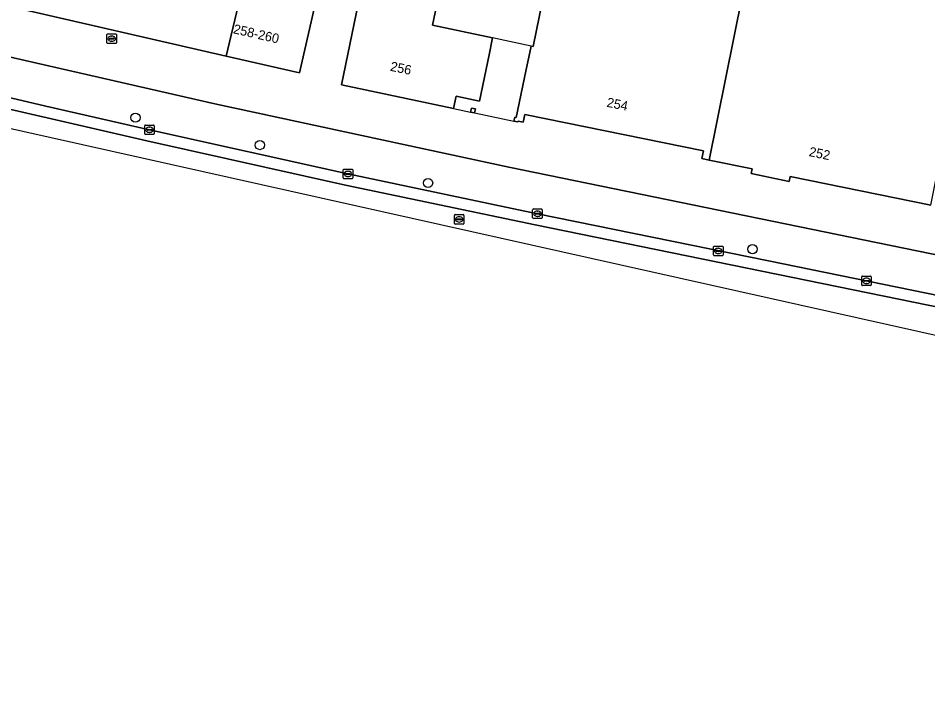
# Model space of a CAD drawing. Extents: x 158086 to 159499, y 382904 to 383981.
# Drawn here: x 158395.9 to 158492.1, y 383018.8 to 383090.7 of the extents above; entities that cross this region are included whole.
import ezdxf

# ---------------------------------------------------------------- set-up
doc = ezdxf.new("R2010")
doc.units = 0
for name, color, linetype in [('IMGEO_Boom', 7, 'Continuous'), ('IMGEO_Erf', 7, 'Continuous'), ('IMGEO_Kolk', 7, 'Continuous'), ('IMGEO_Pand', 7, 'Continuous'), ('IMGEO_Pand_nummerreeks', 7, 'Continuous'), ('IMGEO_Pand_overbouw', 7, 'Continuous'), ('IMGEO_Rijbaan_lokaal_gesloten', 7, 'Continuous'), ('IMGEO_Rioolput', 7, 'Continuous'), ('IMGEO_Voetpad_open', 7, 'Continuous')]:
    doc.layers.add(name, color=color, linetype=linetype)

msp = doc.modelspace()

# ---------------------------------------------------------------- linework, layer by layer
at = {"layer": 'IMGEO_Boom'}
for centre in [(158408.277, 383080.154), (158421.437, 383077.254), (158439.233, 383073.244), (158473.551, 383066.244)]:
    msp.add_circle(centre, 0.489, dxfattribs=at)
at = {"layer": 'IMGEO_Erf'}
for points in [[(158275.706, 383117.342), (158282.349, 383115.44), (158303.644, 383109.427), (158319.194, 383105.265), (158367.165, 383093.156), (158387.943, 383088.186), (158416.661, 383081.611), (158447.771, 383074.9), (158499.365, 383064.353), (158499.554, 383065.28), (158513.757, 383062.378), (158513.567, 383061.449), (158530.651, 383057.957), (158636.412, 383036.336)], [(158492.419, 383070.883), (158477.546, 383073.917), (158477.443, 383073.408), (158473.406, 383074.231), (158473.509, 383074.74), (158468.974, 383075.665), (158468.205, 383075.822), (158468.373, 383076.651), (158449.459, 383080.493), (158449.295, 383079.686), (158448.754, 383079.796), (158448.733, 383079.698), (158448.313, 383079.786), (158448.402, 383080.208), (158448.559, 383080.175), (158449.587, 383085.069), (158450.142, 383087.71), (158450.365, 383087.663), (158455.243, 383111.685)], [(158441.282, 383097.511), (158439.687, 383089.917), (158446.058, 383088.578), (158445.684, 383086.798), (158444.656, 383081.904), (158442.2, 383082.42), (158441.928, 383081.127), (158430.076, 383083.616), (158433.612, 383100.704)], [(158428.664, 383098.189), (158425.624, 383084.883), (158417.866, 383086.66), (158396.55, 383091.542)]]:
    msp.add_lwpolyline(points, dxfattribs=at)
msp.add_lwpolyline([(158444.151, 383080.66), (158443.73, 383080.748), (158443.819, 383081.172), (158444.24, 383081.084)], close=True, dxfattribs=at)
at = {"layer": 'IMGEO_Kolk'}
for p, q in [((158409.26, 383078.446), (158409.26, 383079.298)), ((158409.335, 383079.372), (158410.187, 383079.372)), ((158409.519, 383078.866), (158409.519, 383078.878)), ((158409.957, 383078.829), (158409.559, 383078.829)), ((158409.562, 383078.915), (158409.96, 383078.915)), ((158409.748, 383079.152), (158409.773, 383079.152)), ((158410.003, 383078.878), (158410.003, 383078.866)), ((158410.261, 383079.298), (158410.261, 383078.446)), ((158410.187, 383078.372), (158409.335, 383078.372)), ((158409.771, 383078.592), (158409.746, 383078.592)), ((158430.262, 383073.774), (158430.262, 383074.626)), ((158430.337, 383074.7), (158431.189, 383074.7)), ((158430.521, 383074.194), (158430.521, 383074.206)), ((158430.959, 383074.157), (158430.561, 383074.157)), ((158430.564, 383074.243), (158430.962, 383074.243)), ((158430.75, 383074.48), (158430.775, 383074.48)), ((158431.005, 383074.206), (158431.005, 383074.194)), ((158431.263, 383074.626), (158431.263, 383073.774)), ((158431.189, 383073.7), (158430.337, 383073.7)), ((158430.773, 383073.92), (158430.748, 383073.92)), ((158450.297, 383069.57), (158450.297, 383070.422)), ((158450.372, 383070.496), (158451.224, 383070.496)), ((158450.785, 383070.276), (158450.81, 383070.276)), ((158451.298, 383070.422), (158451.298, 383069.57)), ((158451.224, 383069.496), (158450.372, 383069.496)), ((158450.556, 383069.99), (158450.556, 383070.002)), ((158450.994, 383069.953), (158450.596, 383069.953)), ((158450.599, 383070.039), (158450.997, 383070.039)), ((158450.808, 383069.716), (158450.783, 383069.716)), ((158451.04, 383070.002), (158451.04, 383069.99)), ((158469.433, 383065.631), (158469.433, 383066.483)), ((158469.508, 383066.557), (158470.36, 383066.557)), ((158469.921, 383066.337), (158469.946, 383066.337)), ((158470.434, 383066.483), (158470.434, 383065.631)), ((158470.36, 383065.557), (158469.508, 383065.557)), ((158469.692, 383066.051), (158469.692, 383066.063)), ((158470.13, 383066.014), (158469.732, 383066.014)), ((158469.735, 383066.1), (158470.133, 383066.1)), ((158469.944, 383065.777), (158469.919, 383065.777)), ((158470.176, 383066.063), (158470.176, 383066.051)), ((158485.179, 383063.395), (158486.031, 383063.395)), ((158485.104, 383062.469), (158485.104, 383063.321)), ((158485.363, 383062.889), (158485.363, 383062.901)), ((158485.801, 383062.852), (158485.403, 383062.852)), ((158485.406, 383062.938), (158485.804, 383062.938)), ((158485.615, 383062.615), (158485.59, 383062.615)), ((158485.592, 383063.175), (158485.617, 383063.175)), ((158485.847, 383062.901), (158485.847, 383062.889)), ((158486.105, 383063.321), (158486.105, 383062.469)), ((158486.031, 383062.395), (158485.179, 383062.395))]:
    msp.add_line(p, q, dxfattribs=at)
for points in [[(158409.26, 383078.446), (158409.26, 383079.298)], [(158409.335, 383079.372), (158410.187, 383079.372)], [(158410.261, 383079.298), (158410.261, 383078.446)], [(158410.187, 383078.372), (158409.335, 383078.372)], [(158430.262, 383073.774), (158430.262, 383074.626)], [(158430.337, 383074.7), (158431.189, 383074.7)], [(158431.263, 383074.626), (158431.263, 383073.774)], [(158431.189, 383073.7), (158430.337, 383073.7)], [(158450.297, 383069.57), (158450.297, 383070.422)], [(158450.372, 383070.496), (158451.224, 383070.496)], [(158451.298, 383070.422), (158451.298, 383069.57)], [(158451.224, 383069.496), (158450.372, 383069.496)], [(158469.433, 383065.631), (158469.433, 383066.483)], [(158469.508, 383066.557), (158470.36, 383066.557)], [(158470.434, 383066.483), (158470.434, 383065.631)], [(158470.36, 383065.557), (158469.508, 383065.557)], [(158485.179, 383063.395), (158486.031, 383063.395)], [(158485.104, 383062.469), (158485.104, 383063.321)], [(158486.105, 383063.321), (158486.105, 383062.469)], [(158486.031, 383062.395), (158485.179, 383062.395)]]:
    msp.add_lwpolyline(points, dxfattribs=at)
for centre, radius, start, end in [((158409.337, 383079.296), 0.0765, 91.55205, 178.44795), ((158409.337, 383079.296), 0.0765, 91.55205, 178.44795), ((158409.559, 383078.875), 0.0403, 85.87752, 175.75265), ((158409.556, 383078.865), 0.0366, 178.93798, 274.71019), ((158409.96, 383078.872), 0.043, 264.86636, 352.45326), ((158409.964, 383078.877), 0.0386, 1.73085, 96.63898), ((158410.185, 383079.296), 0.0765, 1.55205, 88.44795), ((158410.185, 383079.296), 0.0765, 1.55205, 88.44795), ((158409.337, 383078.448), 0.0765, 181.55205, 268.44795), ((158409.337, 383078.448), 0.0765, 181.55205, 268.44795), ((158410.185, 383078.448), 0.0765, 271.55205, 358.44795), ((158410.185, 383078.448), 0.0765, 271.55205, 358.44795), ((158430.339, 383074.624), 0.0765, 91.55205, 178.44795), ((158430.339, 383074.624), 0.0765, 91.55205, 178.44795), ((158430.561, 383074.203), 0.0403, 85.87752, 175.75265), ((158430.558, 383074.193), 0.0366, 178.93798, 274.71019), ((158430.962, 383074.2), 0.043, 264.86636, 352.45326), ((158430.966, 383074.205), 0.0386, 1.73085, 96.63898), ((158431.187, 383074.624), 0.0765, 1.55205, 88.44795), ((158431.187, 383074.624), 0.0765, 1.55205, 88.44795), ((158430.339, 383073.776), 0.0765, 181.55205, 268.44795), ((158430.339, 383073.776), 0.0765, 181.55205, 268.44795), ((158431.187, 383073.776), 0.0765, 271.55205, 358.44795), ((158431.187, 383073.776), 0.0765, 271.55205, 358.44795), ((158450.374, 383070.42), 0.0765, 91.55205, 178.44795), ((158450.374, 383070.42), 0.0765, 91.55205, 178.44795), ((158451.222, 383070.42), 0.0765, 1.55205, 88.44795), ((158451.222, 383070.42), 0.0765, 1.55205, 88.44795), ((158450.374, 383069.572), 0.0765, 181.55205, 268.44795), ((158450.374, 383069.572), 0.0765, 181.55205, 268.44795), ((158450.596, 383069.999), 0.0403, 85.87752, 175.75265), ((158450.593, 383069.989), 0.0366, 178.93798, 274.71019), ((158450.997, 383069.996), 0.043, 264.86636, 352.45326), ((158451.001, 383070.001), 0.0386, 1.73085, 96.63898), ((158451.222, 383069.572), 0.0765, 271.55205, 358.44795), ((158451.222, 383069.572), 0.0765, 271.55205, 358.44795), ((158469.51, 383066.481), 0.0765, 91.55205, 178.44795), ((158469.51, 383066.481), 0.0765, 91.55205, 178.44795), ((158470.358, 383066.481), 0.0765, 1.55205, 88.44795), ((158470.358, 383066.481), 0.0765, 1.55205, 88.44795), ((158469.51, 383065.633), 0.0765, 181.55205, 268.44795), ((158469.51, 383065.633), 0.0765, 181.55205, 268.44795), ((158469.732, 383066.06), 0.0403, 85.87752, 175.75265), ((158469.729, 383066.05), 0.0366, 178.93798, 274.71019), ((158470.133, 383066.057), 0.043, 264.86636, 352.45326), ((158470.137, 383066.062), 0.0386, 1.73085, 96.63898), ((158470.358, 383065.633), 0.0765, 271.55205, 358.44795), ((158470.358, 383065.633), 0.0765, 271.55205, 358.44795), ((158485.181, 383063.319), 0.0765, 91.55205, 178.44795), ((158485.181, 383063.319), 0.0765, 91.55205, 178.44795), ((158486.029, 383063.319), 0.0765, 1.55205, 88.44795), ((158486.029, 383063.319), 0.0765, 1.55205, 88.44795), ((158485.181, 383062.471), 0.0765, 181.55205, 268.44795), ((158485.181, 383062.471), 0.0765, 181.55205, 268.44795), ((158485.403, 383062.898), 0.0403, 85.87752, 175.75265), ((158485.4, 383062.888), 0.0366, 178.93798, 274.71019), ((158485.804, 383062.895), 0.043, 264.86636, 352.45326), ((158485.808, 383062.9), 0.0386, 1.73085, 96.63898), ((158486.029, 383062.471), 0.0765, 271.55205, 358.44795), ((158486.029, 383062.471), 0.0765, 271.55205, 358.44795)]:
    msp.add_arc(centre, radius, start, end, dxfattribs=at)
for centre, major_axis, ratio, start_param, end_param in [((158409.747, 383078.872), (-0.387, 0.002), 0.722429, 4.712389, 7.853982), ((158409.772, 383078.872), (-0.39, 0.002), 0.717154, 1.570796, 4.712389), ((158430.749, 383074.2), (-0.387, 0.002), 0.722429, 4.712389, 7.853982), ((158430.774, 383074.2), (-0.39, 0.002), 0.717154, 1.570796, 4.712389), ((158450.784, 383069.996), (-0.387, 0.002), 0.722429, 4.712389, 7.853982), ((158450.809, 383069.996), (-0.39, 0.002), 0.717154, 1.570796, 4.712389), ((158469.92, 383066.057), (-0.387, 0.002), 0.722429, 4.712389, 7.853982), ((158469.945, 383066.057), (-0.39, 0.002), 0.717154, 1.570796, 4.712389), ((158485.591, 383062.895), (-0.387, 0.002), 0.722429, 4.712389, 7.853982), ((158485.616, 383062.895), (-0.39, 0.002), 0.717154, 1.570796, 4.712389)]:
    msp.add_ellipse(centre, major_axis=major_axis, ratio=ratio, start_param=start_param, end_param=end_param, dxfattribs=at)
at = {"layer": 'IMGEO_Pand'}
for points in [[(158433.612, 383100.704), (158439.133, 383126.765), (158439.002, 383126.795), (158439.702, 383129.858), (158428.652, 383131.998), (158427.89, 383128.665), (158417.866, 383086.66), (158425.624, 383084.883), (158428.664, 383098.189), (158427.795, 383098.388), (158428.6, 383101.913)], [(158410.105, 383127.829), (158409.634, 383125.768), (158404.63, 383126.912), (158403.679, 383122.832), (158396.55, 383091.542), (158417.866, 383086.66), (158427.89, 383128.665), (158427.516, 383128.751), (158427.055, 383126.734), (158410.709, 383130.469)], [(158479.18, 383126.281), (158479.245, 383126.601), (158458.568, 383128.057), (158455.243, 383111.685), (158450.365, 383087.663), (158450.142, 383087.71), (158449.587, 383085.069), (158448.559, 383080.175), (158448.402, 383080.208), (158448.313, 383079.786), (158448.733, 383079.698), (158448.754, 383079.796), (158449.295, 383079.686), (158449.459, 383080.493), (158468.373, 383076.651), (158468.205, 383075.822), (158468.974, 383075.665), (158478.569, 383123.253), (158478.966, 383125.22)], [(158433.612, 383100.704), (158430.076, 383083.616), (158441.928, 383081.127), (158442.2, 383082.42), (158444.656, 383081.904), (158445.684, 383086.798), (158446.058, 383088.578), (158439.687, 383089.917), (158441.282, 383097.511), (158444.805, 383096.771), (158445.833, 383101.665), (158450.556, 383124.155), (158449.62, 383124.369), (158439.133, 383126.765)], [(158500, 383108.625), (158502.388, 383120.513), (158503.18, 383124.091), (158503.221, 383124.276), (158503.028, 383124.294), (158485.331, 383125.977), (158483.91, 383126.047), (158480.441, 383126.219), (158479.18, 383126.281), (158478.966, 383125.22), (158478.569, 383123.253), (158468.974, 383075.665), (158473.509, 383074.74), (158473.406, 383074.231), (158477.443, 383073.408), (158477.546, 383073.917), (158492.419, 383070.883), (158494.112, 383079.313)], [(158443.73, 383080.748), (158444.151, 383080.66), (158444.24, 383081.084), (158443.819, 383081.172)]]:
    msp.add_lwpolyline(points, close=True, dxfattribs=at)
at = {"layer": 'IMGEO_Pand_overbouw'}
msp.add_lwpolyline([(158442.2, 383082.42), (158441.928, 383081.127), (158443.73, 383080.748), (158443.819, 383081.172), (158444.24, 383081.084), (158444.151, 383080.66), (158448.313, 383079.786), (158448.402, 383080.208), (158448.559, 383080.175), (158449.587, 383085.069), (158450.142, 383087.71), (158446.058, 383088.578), (158445.684, 383086.798), (158444.656, 383081.904)], close=True, dxfattribs=at)
at = {"layer": 'IMGEO_Rijbaan_lokaal_gesloten'}
for points in [[(158529.869, 383053.842), (158475.26, 383064.998), (158450.798, 383069.996), (158430.763, 383074.2), (158409.761, 383078.872), (158398.798, 383081.361), (158378.836, 383086.042), (158349.972, 383093.09), (158331.07, 383097.862), (158314.154, 383102.24), (158309.729, 383103.467), (158294.412, 383107.708), (158294.047, 383106.593), (158313.844, 383101.081), (158330.773, 383096.7), (158349.682, 383091.926), (158368.614, 383087.259), (158387.576, 383082.733), (158409.497, 383077.701), (158430.51, 383073.027), (158450.554, 383068.821), (158679.452, 383022.056), (158679.693, 383023.234)], [(158678.787, 383018.803), (158679.452, 383022.056), (158450.554, 383068.821), (158430.51, 383073.027), (158409.497, 383077.701), (158387.576, 383082.733), (158368.614, 383087.259), (158349.682, 383091.926), (158330.773, 383096.7), (158313.844, 383101.081), (158294.047, 383106.593), (158288.733, 383102.802), (158500.678, 383055.412)]]:
    msp.add_lwpolyline(points, close=True, dxfattribs=at)
at = {"layer": 'IMGEO_Rioolput'}
for p, q in [((158405.267, 383088.079), (158405.267, 383088.931)), ((158405.342, 383089.005), (158406.194, 383089.005)), ((158405.526, 383088.499), (158405.526, 383088.511)), ((158405.964, 383088.462), (158405.566, 383088.462)), ((158405.569, 383088.548), (158405.967, 383088.548)), ((158405.755, 383088.785), (158405.78, 383088.785)), ((158406.01, 383088.511), (158406.01, 383088.499)), ((158406.268, 383088.931), (158406.268, 383088.079)), ((158406.194, 383088.005), (158405.342, 383088.005)), ((158405.778, 383088.225), (158405.753, 383088.225)), ((158442.02, 383068.971), (158442.02, 383069.823)), ((158442.095, 383069.897), (158442.947, 383069.897)), ((158442.279, 383069.391), (158442.279, 383069.403)), ((158442.717, 383069.354), (158442.319, 383069.354)), ((158442.322, 383069.44), (158442.72, 383069.44)), ((158442.508, 383069.677), (158442.533, 383069.677)), ((158442.763, 383069.403), (158442.763, 383069.391)), ((158443.021, 383069.823), (158443.021, 383068.971)), ((158442.947, 383068.897), (158442.095, 383068.897)), ((158442.531, 383069.117), (158442.506, 383069.117))]:
    msp.add_line(p, q, dxfattribs=at)
for points in [[(158405.267, 383088.079), (158405.267, 383088.931)], [(158405.342, 383089.005), (158406.194, 383089.005)], [(158406.268, 383088.931), (158406.268, 383088.079)], [(158406.194, 383088.005), (158405.342, 383088.005)], [(158442.02, 383068.971), (158442.02, 383069.823)], [(158442.095, 383069.897), (158442.947, 383069.897)], [(158443.021, 383069.823), (158443.021, 383068.971)], [(158442.947, 383068.897), (158442.095, 383068.897)]]:
    msp.add_lwpolyline(points, dxfattribs=at)
for centre, radius, start, end in [((158405.344, 383088.929), 0.0765, 91.55205, 178.44795), ((158405.344, 383088.929), 0.0765, 91.55205, 178.44795), ((158405.566, 383088.508), 0.0403, 85.87752, 175.75265), ((158405.563, 383088.498), 0.0366, 178.93798, 274.71019), ((158405.967, 383088.505), 0.043, 264.86636, 352.45326), ((158405.971, 383088.51), 0.0386, 1.73085, 96.63898), ((158406.192, 383088.929), 0.0765, 1.55205, 88.44795), ((158406.192, 383088.929), 0.0765, 1.55205, 88.44795), ((158405.344, 383088.081), 0.0765, 181.55205, 268.44795), ((158405.344, 383088.081), 0.0765, 181.55205, 268.44795), ((158406.192, 383088.081), 0.0765, 271.55205, 358.44795), ((158406.192, 383088.081), 0.0765, 271.55205, 358.44795), ((158442.097, 383069.821), 0.0765, 91.55205, 178.44795), ((158442.097, 383069.821), 0.0765, 91.55205, 178.44795), ((158442.319, 383069.4), 0.0403, 85.87752, 175.75265), ((158442.316, 383069.39), 0.0366, 178.93798, 274.71019), ((158442.72, 383069.397), 0.043, 264.86636, 352.45326), ((158442.724, 383069.402), 0.0386, 1.73085, 96.63898), ((158442.945, 383069.821), 0.0765, 1.55205, 88.44795), ((158442.945, 383069.821), 0.0765, 1.55205, 88.44795), ((158442.097, 383068.973), 0.0765, 181.55205, 268.44795), ((158442.097, 383068.973), 0.0765, 181.55205, 268.44795), ((158442.945, 383068.973), 0.0765, 271.55205, 358.44795), ((158442.945, 383068.973), 0.0765, 271.55205, 358.44795)]:
    msp.add_arc(centre, radius, start, end, dxfattribs=at)
for centre, major_axis, ratio, start_param, end_param in [((158405.754, 383088.505), (-0.387, 0.002), 0.722429, 4.712389, 7.853982), ((158405.779, 383088.505), (-0.39, 0.002), 0.717154, 1.570796, 4.712389), ((158442.507, 383069.397), (-0.387, 0.002), 0.722429, 4.712389, 7.853982), ((158442.532, 383069.397), (-0.39, 0.002), 0.717154, 1.570796, 4.712389)]:
    msp.add_ellipse(centre, major_axis=major_axis, ratio=ratio, start_param=start_param, end_param=end_param, dxfattribs=at)
at = {"layer": 'IMGEO_Voetpad_open'}
msp.add_lwpolyline([(158378.836, 383086.042), (158398.798, 383081.361), (158409.761, 383078.872), (158430.763, 383074.2), (158450.798, 383069.996), (158475.26, 383064.998), (158529.869, 383053.842), (158530.651, 383057.957), (158513.567, 383061.449), (158512.859, 383057.981), (158498.656, 383060.883), (158499.365, 383064.353), (158447.771, 383074.9), (158416.661, 383081.611), (158387.943, 383088.186)], dxfattribs=at)

# ---------------------------------------------------------------- texts
at = {"layer": 'IMGEO_Pand_nummerreeks'}
for s, rotation, p in [('258-260', 347.09873, (158418.559, 383089.087)), ('256', 348.13985, (158435.171, 383085.121)), ('254', 348.51793, (158458.067, 383081.315)), ('252', 348.47209, (158479.463, 383076.099))]:
    msp.add_text(s, height=1, rotation=rotation, dxfattribs=at).set_placement(p)

doc.saveas('drawing.dxf')
